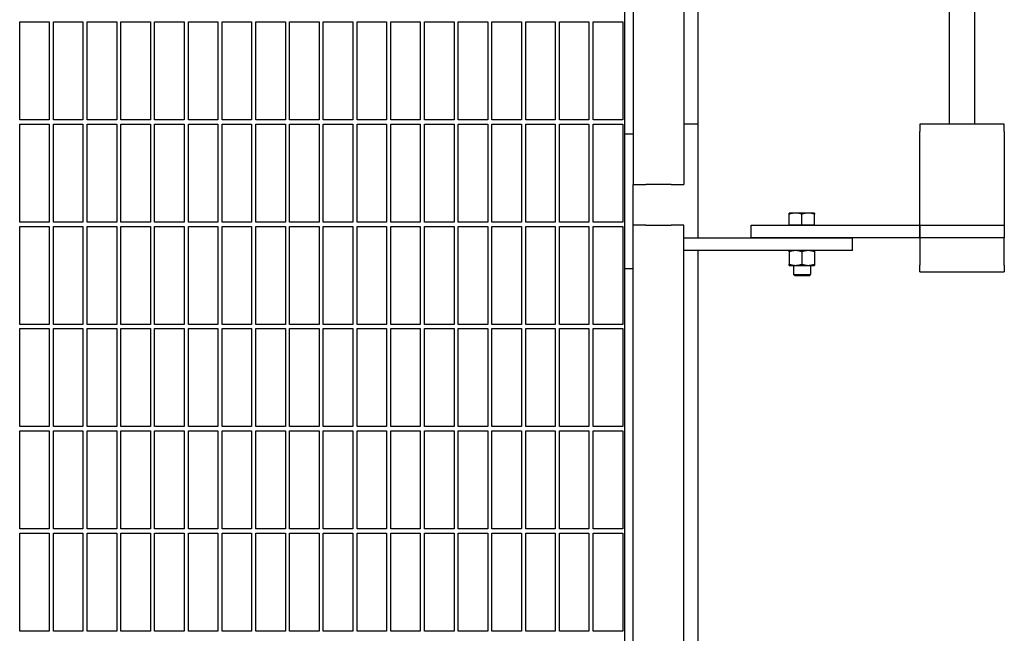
# Model space of a CAD drawing. Header units: inches. Extents: x 5 to 1128, y -85 to 748.
# Tile 673 of 693: x 763 to 792, y 625 to 643. Entities that reach past the tile are written whole.
import ezdxf

# ---------------------------------------------------------------- set-up
doc = ezdxf.new("R2010")
doc.units = ezdxf.units.IN
doc.header["$LTSCALE"] = 32
doc.header["$MEASUREMENT"] = 0
doc.layers.add('Visible (ANSI)', color=7, linetype='Continuous', lineweight=30)

msp = doc.modelspace()

# ---------------------------------------------------------------- linework, layer by layer
at = {"layer": 'Visible (ANSI)'}
for p, q in [((780.86063, 660.0653), (780.86063, 638.0653)), ((782.36063, 660.0653), (782.36063, 638.0653)), ((780.61063, 639.5653), (780.61063, 658.67553)), ((782.78063, 639.85978), (782.78063, 657.85978)), ((790.23563, 639.85978), (790.23563, 657.85978)), ((790.98563, 639.85978), (790.98563, 657.85978)), ((762.67313, 639.98478), (762.67313, 642.89103)), ((762.67313, 642.89103), (763.54813, 642.89103)), ((763.54813, 642.89103), (763.54813, 639.98478)), ((763.67313, 639.98478), (763.67313, 642.89103)), ((763.67313, 642.89103), (764.54813, 642.89103)), ((764.54813, 642.89103), (764.54813, 639.98478)), ((764.67313, 639.98478), (764.67313, 642.89103)), ((764.67313, 642.89103), (765.54813, 642.89103)), ((765.54813, 642.89103), (765.54813, 639.98478)), ((765.67313, 639.98478), (765.67313, 642.89103)), ((765.67313, 642.89103), (766.54813, 642.89103)), ((766.54813, 642.89103), (766.54813, 639.98478)), ((766.67313, 639.98478), (766.67313, 642.89103)), ((766.67313, 642.89103), (767.54813, 642.89103)), ((767.54813, 642.89103), (767.54813, 639.98478)), ((767.67313, 639.98478), (767.67313, 642.89103)), ((767.67313, 642.89103), (768.54813, 642.89103)), ((768.54813, 642.89103), (768.54813, 639.98478)), ((768.67313, 639.98478), (768.67313, 642.89103)), ((768.67313, 642.89103), (769.54813, 642.89103)), ((769.54813, 642.89103), (769.54813, 639.98478)), ((769.67313, 639.98478), (769.67313, 642.89103)), ((769.67313, 642.89103), (770.54813, 642.89103)), ((770.54813, 642.89103), (770.54813, 639.98478)), ((770.67313, 639.98478), (770.67313, 642.89103)), ((770.67313, 642.89103), (771.54813, 642.89103)), ((771.54813, 642.89103), (771.54813, 639.98478)), ((771.67313, 639.98478), (771.67313, 642.89103)), ((771.67313, 642.89103), (772.54813, 642.89103)), ((772.54813, 642.89103), (772.54813, 639.98478)), ((772.67313, 639.98478), (772.67313, 642.89103)), ((772.67313, 642.89103), (773.54813, 642.89103)), ((773.54813, 642.89103), (773.54813, 639.98478)), ((773.67313, 639.98478), (773.67313, 642.89103)), ((773.67313, 642.89103), (774.54813, 642.89103)), ((774.54813, 642.89103), (774.54813, 639.98478)), ((774.67313, 639.98478), (774.67313, 642.89103)), ((774.67313, 642.89103), (775.54813, 642.89103)), ((775.54813, 642.89103), (775.54813, 639.98478)), ((775.67313, 639.98478), (775.67313, 642.89103)), ((775.67313, 642.89103), (776.54813, 642.89103)), ((776.54813, 642.89103), (776.54813, 639.98478)), ((776.67313, 639.98478), (776.67313, 642.89103)), ((776.67313, 642.89103), (777.54813, 642.89103)), ((777.54813, 642.89103), (777.54813, 639.98478)), ((777.67313, 639.98478), (777.67313, 642.89103)), ((777.67313, 642.89103), (778.54813, 642.89103)), ((778.54813, 642.89103), (778.54813, 639.98478)), ((778.67313, 639.98478), (778.67313, 642.89103)), ((778.67313, 642.89103), (779.54813, 642.89103)), ((779.54813, 642.89103), (779.54813, 639.98478)), ((779.67313, 639.98478), (779.67313, 642.89103)), ((779.67313, 642.89103), (780.54813, 642.89103)), ((780.54813, 642.89103), (780.54813, 639.98478)), ((763.54813, 639.98478), (762.67313, 639.98478)), ((762.67313, 636.95353), (762.67313, 639.85978)), ((762.67313, 639.85978), (763.54813, 639.85978)), ((763.54813, 639.85978), (763.54813, 636.95353)), ((764.54813, 639.98478), (763.67313, 639.98478)), ((763.67313, 636.95353), (763.67313, 639.85978)), ((763.67313, 639.85978), (764.54813, 639.85978)), ((764.54813, 639.85978), (764.54813, 636.95353)), ((765.54813, 639.98478), (764.67313, 639.98478)), ((764.67313, 636.95353), (764.67313, 639.85978)), ((764.67313, 639.85978), (765.54813, 639.85978)), ((765.54813, 639.85978), (765.54813, 636.95353)), ((766.54813, 639.98478), (765.67313, 639.98478)), ((765.67313, 636.95353), (765.67313, 639.85978)), ((765.67313, 639.85978), (766.54813, 639.85978)), ((766.54813, 639.85978), (766.54813, 636.95353)), ((767.54813, 639.98478), (766.67313, 639.98478)), ((766.67313, 636.95353), (766.67313, 639.85978)), ((766.67313, 639.85978), (767.54813, 639.85978)), ((767.54813, 639.85978), (767.54813, 636.95353)), ((768.54813, 639.98478), (767.67313, 639.98478)), ((767.67313, 636.95353), (767.67313, 639.85978)), ((767.67313, 639.85978), (768.54813, 639.85978)), ((768.54813, 639.85978), (768.54813, 636.95353)), ((769.54813, 639.98478), (768.67313, 639.98478)), ((768.67313, 636.95353), (768.67313, 639.85978)), ((768.67313, 639.85978), (769.54813, 639.85978)), ((769.54813, 639.85978), (769.54813, 636.95353)), ((770.54813, 639.98478), (769.67313, 639.98478)), ((769.67313, 636.95353), (769.67313, 639.85978)), ((769.67313, 639.85978), (770.54813, 639.85978)), ((770.54813, 639.85978), (770.54813, 636.95353)), ((771.54813, 639.98478), (770.67313, 639.98478)), ((770.67313, 636.95353), (770.67313, 639.85978)), ((770.67313, 639.85978), (771.54813, 639.85978)), ((771.54813, 639.85978), (771.54813, 636.95353)), ((772.54813, 639.98478), (771.67313, 639.98478)), ((771.67313, 636.95353), (771.67313, 639.85978)), ((771.67313, 639.85978), (772.54813, 639.85978)), ((772.54813, 639.85978), (772.54813, 636.95353)), ((773.54813, 639.98478), (772.67313, 639.98478)), ((772.67313, 636.95353), (772.67313, 639.85978)), ((772.67313, 639.85978), (773.54813, 639.85978)), ((773.54813, 639.85978), (773.54813, 636.95353)), ((774.54813, 639.98478), (773.67313, 639.98478)), ((773.67313, 636.95353), (773.67313, 639.85978)), ((773.67313, 639.85978), (774.54813, 639.85978)), ((774.54813, 639.85978), (774.54813, 636.95353)), ((775.54813, 639.98478), (774.67313, 639.98478)), ((774.67313, 636.95353), (774.67313, 639.85978)), ((774.67313, 639.85978), (775.54813, 639.85978)), ((775.54813, 639.85978), (775.54813, 636.95353)), ((776.54813, 639.98478), (775.67313, 639.98478)), ((775.67313, 636.95353), (775.67313, 639.85978)), ((775.67313, 639.85978), (776.54813, 639.85978)), ((776.54813, 639.85978), (776.54813, 636.95353)), ((777.54813, 639.98478), (776.67313, 639.98478)), ((776.67313, 636.95353), (776.67313, 639.85978)), ((776.67313, 639.85978), (777.54813, 639.85978)), ((777.54813, 639.85978), (777.54813, 636.95353)), ((778.54813, 639.98478), (777.67313, 639.98478)), ((777.67313, 636.95353), (777.67313, 639.85978)), ((777.67313, 639.85978), (778.54813, 639.85978)), ((778.54813, 639.85978), (778.54813, 636.95353)), ((779.54813, 639.98478), (778.67313, 639.98478)), ((778.67313, 636.95353), (778.67313, 639.85978)), ((778.67313, 639.85978), (779.54813, 639.85978)), ((779.54813, 639.85978), (779.54813, 636.95353)), ((780.54813, 639.98478), (779.67313, 639.98478)), ((779.67313, 636.95353), (779.67313, 639.85978)), ((779.67313, 639.85978), (780.54813, 639.85978)), ((780.54813, 639.85978), (780.54813, 636.95353)), ((782.78063, 639.85978), (782.36063, 639.85978)), ((782.78063, 636.48478), (782.78063, 639.85978)), ((791.86063, 639.85978), (789.36063, 639.85978)), ((789.36063, 639.85978), (789.36063, 639.64011)), ((791.86063, 639.64011), (791.86063, 639.85978)), ((780.86063, 639.5653), (780.61063, 639.5653)), ((780.61063, 635.5653), (780.61063, 639.5653)), ((789.36063, 636.96961), (789.36063, 639.64011)), ((791.86063, 639.64011), (791.86063, 636.96961)), ((780.86063, 638.0653), (781.23563, 638.0653)), ((780.86063, 636.85978), (780.86063, 638.0653)), ((781.98563, 638.0653), (781.23563, 638.0653)), ((781.98563, 638.0653), (782.36063, 638.0653)), ((785.67313, 637.22378), (785.48563, 637.22378)), ((785.48563, 636.85978), (785.48563, 637.19029)), ((786.04813, 637.22378), (785.67313, 637.22378)), ((785.86063, 636.85978), (785.86063, 637.19029)), ((786.23563, 637.22378), (786.04813, 637.22378)), ((786.23563, 636.85978), (786.23563, 637.19029)), ((763.54813, 636.95353), (762.67313, 636.95353)), ((764.54813, 636.95353), (763.67313, 636.95353)), ((765.54813, 636.95353), (764.67313, 636.95353)), ((766.54813, 636.95353), (765.67313, 636.95353)), ((767.54813, 636.95353), (766.67313, 636.95353)), ((768.54813, 636.95353), (767.67313, 636.95353)), ((769.54813, 636.95353), (768.67313, 636.95353)), ((770.54813, 636.95353), (769.67313, 636.95353)), ((771.54813, 636.95353), (770.67313, 636.95353)), ((772.54813, 636.95353), (771.67313, 636.95353)), ((773.54813, 636.95353), (772.67313, 636.95353)), ((774.54813, 636.95353), (773.67313, 636.95353)), ((775.54813, 636.95353), (774.67313, 636.95353)), ((776.54813, 636.95353), (775.67313, 636.95353)), ((777.54813, 636.95353), (776.67313, 636.95353)), ((778.54813, 636.95353), (777.67313, 636.95353)), ((779.54813, 636.95353), (778.67313, 636.95353)), ((780.54813, 636.95353), (779.67313, 636.95353)), ((789.36063, 636.85978), (789.36063, 636.96961)), ((791.86063, 636.96961), (791.86063, 636.85978)), ((762.67313, 633.92228), (762.67313, 636.82853)), ((762.67313, 636.82853), (763.54813, 636.82853)), ((763.54813, 636.82853), (763.54813, 633.92228)), ((763.67313, 633.92228), (763.67313, 636.82853)), ((763.67313, 636.82853), (764.54813, 636.82853)), ((764.54813, 636.82853), (764.54813, 633.92228)), ((764.67313, 633.92228), (764.67313, 636.82853)), ((764.67313, 636.82853), (765.54813, 636.82853)), ((765.54813, 636.82853), (765.54813, 633.92228)), ((765.67313, 633.92228), (765.67313, 636.82853)), ((765.67313, 636.82853), (766.54813, 636.82853)), ((766.54813, 636.82853), (766.54813, 633.92228)), ((766.67313, 633.92228), (766.67313, 636.82853)), ((766.67313, 636.82853), (767.54813, 636.82853)), ((767.54813, 636.82853), (767.54813, 633.92228)), ((767.67313, 633.92228), (767.67313, 636.82853)), ((767.67313, 636.82853), (768.54813, 636.82853)), ((768.54813, 636.82853), (768.54813, 633.92228)), ((768.67313, 633.92228), (768.67313, 636.82853)), ((768.67313, 636.82853), (769.54813, 636.82853)), ((769.54813, 636.82853), (769.54813, 633.92228)), ((769.67313, 633.92228), (769.67313, 636.82853)), ((769.67313, 636.82853), (770.54813, 636.82853)), ((770.54813, 636.82853), (770.54813, 633.92228)), ((770.67313, 633.92228), (770.67313, 636.82853)), ((770.67313, 636.82853), (771.54813, 636.82853)), ((771.54813, 636.82853), (771.54813, 633.92228)), ((771.67313, 633.92228), (771.67313, 636.82853)), ((771.67313, 636.82853), (772.54813, 636.82853)), ((772.54813, 636.82853), (772.54813, 633.92228)), ((772.67313, 633.92228), (772.67313, 636.82853)), ((772.67313, 636.82853), (773.54813, 636.82853)), ((773.54813, 636.82853), (773.54813, 633.92228)), ((773.67313, 633.92228), (773.67313, 636.82853)), ((773.67313, 636.82853), (774.54813, 636.82853)), ((774.54813, 636.82853), (774.54813, 633.92228)), ((774.67313, 633.92228), (774.67313, 636.82853)), ((774.67313, 636.82853), (775.54813, 636.82853)), ((775.54813, 636.82853), (775.54813, 633.92228)), ((775.67313, 633.92228), (775.67313, 636.82853)), ((775.67313, 636.82853), (776.54813, 636.82853)), ((776.54813, 636.82853), (776.54813, 633.92228)), ((776.67313, 633.92228), (776.67313, 636.82853)), ((776.67313, 636.82853), (777.54813, 636.82853)), ((777.54813, 636.82853), (777.54813, 633.92228)), ((777.67313, 633.92228), (777.67313, 636.82853)), ((777.67313, 636.82853), (778.54813, 636.82853)), ((778.54813, 636.82853), (778.54813, 633.92228)), ((778.67313, 633.92228), (778.67313, 636.82853)), ((778.67313, 636.82853), (779.54813, 636.82853)), ((779.54813, 636.82853), (779.54813, 633.92228)), ((779.67313, 633.92228), (779.67313, 636.82853)), ((779.67313, 636.82853), (780.54813, 636.82853)), ((780.54813, 636.82853), (780.54813, 633.92228)), ((780.86063, 558.35978), (780.86063, 636.85978)), ((781.23563, 636.85978), (780.86063, 636.85978)), ((781.23563, 636.85978), (781.98563, 636.85978)), ((782.36063, 636.85978), (781.98563, 636.85978)), ((782.36063, 636.48478), (782.36063, 636.85978)), ((784.36063, 636.85978), (789.36063, 636.85978)), ((784.36063, 636.48478), (784.36063, 636.85978)), ((785.67313, 636.85978), (785.48563, 636.85978)), ((785.48563, 636.85978), (785.48563, 636.85978)), ((785.86063, 636.85978), (785.67313, 636.85978)), ((786.04813, 636.85978), (785.86063, 636.85978)), ((786.23563, 636.85978), (786.04813, 636.85978)), ((786.23563, 636.85978), (786.23563, 636.85978)), ((789.36063, 636.85978), (791.86063, 636.85978)), ((789.36063, 636.48478), (789.36063, 636.85978)), ((789.36063, 636.85978), (789.36063, 636.48478)), ((791.86063, 636.85978), (791.86063, 636.48478)), ((782.36063, 636.48478), (787.36063, 636.48478)), ((782.36063, 636.10978), (782.36063, 636.48478)), ((789.36063, 636.48478), (784.36063, 636.48478)), ((787.36063, 636.10978), (787.36063, 636.48478)), ((791.86063, 636.48478), (789.36063, 636.48478)), ((789.36063, 636.48478), (789.36063, 635.67478)), ((791.86063, 635.67478), (791.86063, 636.48478)), ((787.36063, 636.10978), (782.36063, 636.10978)), ((782.36063, 558.35978), (782.36063, 636.10978)), ((782.78063, 558.35978), (782.78063, 636.10978)), ((785.48563, 636.07629), (785.48563, 635.70527)), ((785.86063, 636.07629), (785.86063, 635.70527)), ((786.23563, 636.07629), (786.23563, 635.70527)), ((780.61063, 558.60978), (780.61063, 635.5653)), ((780.86063, 635.5653), (780.61063, 635.5653)), ((785.48563, 635.67178), (785.67313, 635.67178)), ((785.61063, 635.67178), (785.61063, 635.40555)), ((785.67313, 635.67178), (786.04813, 635.67178)), ((786.04813, 635.67178), (786.23563, 635.67178)), ((786.11063, 635.67178), (786.11063, 635.40555)), ((789.36063, 635.48478), (789.36063, 635.67478)), ((789.36063, 635.48478), (791.86063, 635.48478)), ((791.86063, 635.67478), (791.86063, 635.48478)), ((785.61063, 635.40555), (786.11063, 635.40555)), ((785.65782, 635.35978), (785.61063, 635.40555)), ((786.06344, 635.35978), (785.65782, 635.35978)), ((786.06344, 635.35978), (786.11063, 635.40555)), ((763.54813, 633.92228), (762.67313, 633.92228)), ((762.67313, 630.89103), (762.67313, 633.79728)), ((762.67313, 633.79728), (763.54813, 633.79728)), ((763.54813, 633.79728), (763.54813, 630.89103)), ((764.54813, 633.92228), (763.67313, 633.92228)), ((763.67313, 630.89103), (763.67313, 633.79728)), ((763.67313, 633.79728), (764.54813, 633.79728)), ((764.54813, 633.79728), (764.54813, 630.89103)), ((765.54813, 633.92228), (764.67313, 633.92228)), ((764.67313, 630.89103), (764.67313, 633.79728)), ((764.67313, 633.79728), (765.54813, 633.79728)), ((765.54813, 633.79728), (765.54813, 630.89103)), ((766.54813, 633.92228), (765.67313, 633.92228)), ((765.67313, 630.89103), (765.67313, 633.79728)), ((765.67313, 633.79728), (766.54813, 633.79728)), ((766.54813, 633.79728), (766.54813, 630.89103)), ((767.54813, 633.92228), (766.67313, 633.92228)), ((766.67313, 630.89103), (766.67313, 633.79728)), ((766.67313, 633.79728), (767.54813, 633.79728)), ((767.54813, 633.79728), (767.54813, 630.89103)), ((768.54813, 633.92228), (767.67313, 633.92228)), ((767.67313, 630.89103), (767.67313, 633.79728)), ((767.67313, 633.79728), (768.54813, 633.79728)), ((768.54813, 633.79728), (768.54813, 630.89103)), ((769.54813, 633.92228), (768.67313, 633.92228)), ((768.67313, 630.89103), (768.67313, 633.79728)), ((768.67313, 633.79728), (769.54813, 633.79728)), ((769.54813, 633.79728), (769.54813, 630.89103)), ((770.54813, 633.92228), (769.67313, 633.92228)), ((769.67313, 630.89103), (769.67313, 633.79728)), ((769.67313, 633.79728), (770.54813, 633.79728)), ((770.54813, 633.79728), (770.54813, 630.89103)), ((771.54813, 633.92228), (770.67313, 633.92228)), ((770.67313, 630.89103), (770.67313, 633.79728)), ((770.67313, 633.79728), (771.54813, 633.79728)), ((771.54813, 633.79728), (771.54813, 630.89103)), ((772.54813, 633.92228), (771.67313, 633.92228)), ((771.67313, 630.89103), (771.67313, 633.79728)), ((771.67313, 633.79728), (772.54813, 633.79728)), ((772.54813, 633.79728), (772.54813, 630.89103)), ((773.54813, 633.92228), (772.67313, 633.92228)), ((772.67313, 630.89103), (772.67313, 633.79728)), ((772.67313, 633.79728), (773.54813, 633.79728)), ((773.54813, 633.79728), (773.54813, 630.89103)), ((774.54813, 633.92228), (773.67313, 633.92228)), ((773.67313, 630.89103), (773.67313, 633.79728)), ((773.67313, 633.79728), (774.54813, 633.79728)), ((774.54813, 633.79728), (774.54813, 630.89103)), ((775.54813, 633.92228), (774.67313, 633.92228)), ((774.67313, 630.89103), (774.67313, 633.79728)), ((774.67313, 633.79728), (775.54813, 633.79728)), ((775.54813, 633.79728), (775.54813, 630.89103)), ((776.54813, 633.92228), (775.67313, 633.92228)), ((775.67313, 630.89103), (775.67313, 633.79728)), ((775.67313, 633.79728), (776.54813, 633.79728)), ((776.54813, 633.79728), (776.54813, 630.89103)), ((777.54813, 633.92228), (776.67313, 633.92228)), ((776.67313, 630.89103), (776.67313, 633.79728)), ((776.67313, 633.79728), (777.54813, 633.79728)), ((777.54813, 633.79728), (777.54813, 630.89103)), ((778.54813, 633.92228), (777.67313, 633.92228)), ((777.67313, 630.89103), (777.67313, 633.79728)), ((777.67313, 633.79728), (778.54813, 633.79728)), ((778.54813, 633.79728), (778.54813, 630.89103)), ((779.54813, 633.92228), (778.67313, 633.92228)), ((778.67313, 630.89103), (778.67313, 633.79728)), ((778.67313, 633.79728), (779.54813, 633.79728)), ((779.54813, 633.79728), (779.54813, 630.89103)), ((780.54813, 633.92228), (779.67313, 633.92228)), ((779.67313, 630.89103), (779.67313, 633.79728)), ((779.67313, 633.79728), (780.54813, 633.79728)), ((780.54813, 633.79728), (780.54813, 630.89103)), ((763.54813, 630.89103), (762.67313, 630.89103)), ((762.67313, 627.85978), (762.67313, 630.76603)), ((762.67313, 630.76603), (763.54813, 630.76603)), ((763.54813, 630.76603), (763.54813, 627.85978)), ((764.54813, 630.89103), (763.67313, 630.89103)), ((763.67313, 627.85978), (763.67313, 630.76603)), ((763.67313, 630.76603), (764.54813, 630.76603)), ((764.54813, 630.76603), (764.54813, 627.85978)), ((765.54813, 630.89103), (764.67313, 630.89103)), ((764.67313, 627.85978), (764.67313, 630.76603)), ((764.67313, 630.76603), (765.54813, 630.76603)), ((765.54813, 630.76603), (765.54813, 627.85978)), ((766.54813, 630.89103), (765.67313, 630.89103)), ((765.67313, 627.85978), (765.67313, 630.76603)), ((765.67313, 630.76603), (766.54813, 630.76603)), ((766.54813, 630.76603), (766.54813, 627.85978)), ((767.54813, 630.89103), (766.67313, 630.89103)), ((766.67313, 627.85978), (766.67313, 630.76603)), ((766.67313, 630.76603), (767.54813, 630.76603)), ((767.54813, 630.76603), (767.54813, 627.85978)), ((768.54813, 630.89103), (767.67313, 630.89103)), ((767.67313, 627.85978), (767.67313, 630.76603)), ((767.67313, 630.76603), (768.54813, 630.76603)), ((768.54813, 630.76603), (768.54813, 627.85978)), ((769.54813, 630.89103), (768.67313, 630.89103)), ((768.67313, 627.85978), (768.67313, 630.76603)), ((768.67313, 630.76603), (769.54813, 630.76603)), ((769.54813, 630.76603), (769.54813, 627.85978)), ((770.54813, 630.89103), (769.67313, 630.89103)), ((769.67313, 627.85978), (769.67313, 630.76603)), ((769.67313, 630.76603), (770.54813, 630.76603)), ((770.54813, 630.76603), (770.54813, 627.85978)), ((771.54813, 630.89103), (770.67313, 630.89103)), ((770.67313, 627.85978), (770.67313, 630.76603)), ((770.67313, 630.76603), (771.54813, 630.76603)), ((771.54813, 630.76603), (771.54813, 627.85978)), ((772.54813, 630.89103), (771.67313, 630.89103)), ((771.67313, 627.85978), (771.67313, 630.76603)), ((771.67313, 630.76603), (772.54813, 630.76603)), ((772.54813, 630.76603), (772.54813, 627.85978)), ((773.54813, 630.89103), (772.67313, 630.89103)), ((772.67313, 627.85978), (772.67313, 630.76603)), ((772.67313, 630.76603), (773.54813, 630.76603)), ((773.54813, 630.76603), (773.54813, 627.85978)), ((774.54813, 630.89103), (773.67313, 630.89103)), ((773.67313, 627.85978), (773.67313, 630.76603)), ((773.67313, 630.76603), (774.54813, 630.76603)), ((774.54813, 630.76603), (774.54813, 627.85978)), ((775.54813, 630.89103), (774.67313, 630.89103)), ((774.67313, 627.85978), (774.67313, 630.76603)), ((774.67313, 630.76603), (775.54813, 630.76603)), ((775.54813, 630.76603), (775.54813, 627.85978)), ((776.54813, 630.89103), (775.67313, 630.89103)), ((775.67313, 627.85978), (775.67313, 630.76603)), ((775.67313, 630.76603), (776.54813, 630.76603)), ((776.54813, 630.76603), (776.54813, 627.85978)), ((777.54813, 630.89103), (776.67313, 630.89103)), ((776.67313, 627.85978), (776.67313, 630.76603)), ((776.67313, 630.76603), (777.54813, 630.76603)), ((777.54813, 630.76603), (777.54813, 627.85978)), ((778.54813, 630.89103), (777.67313, 630.89103)), ((777.67313, 627.85978), (777.67313, 630.76603)), ((777.67313, 630.76603), (778.54813, 630.76603)), ((778.54813, 630.76603), (778.54813, 627.85978)), ((779.54813, 630.89103), (778.67313, 630.89103)), ((778.67313, 627.85978), (778.67313, 630.76603)), ((778.67313, 630.76603), (779.54813, 630.76603)), ((779.54813, 630.76603), (779.54813, 627.85978)), ((780.54813, 630.89103), (779.67313, 630.89103)), ((779.67313, 627.85978), (779.67313, 630.76603)), ((779.67313, 630.76603), (780.54813, 630.76603)), ((780.54813, 630.76603), (780.54813, 627.85978)), ((763.54813, 627.85978), (762.67313, 627.85978)), ((764.54813, 627.85978), (763.67313, 627.85978)), ((765.54813, 627.85978), (764.67313, 627.85978)), ((766.54813, 627.85978), (765.67313, 627.85978)), ((767.54813, 627.85978), (766.67313, 627.85978)), ((768.54813, 627.85978), (767.67313, 627.85978)), ((769.54813, 627.85978), (768.67313, 627.85978)), ((770.54813, 627.85978), (769.67313, 627.85978)), ((771.54813, 627.85978), (770.67313, 627.85978)), ((772.54813, 627.85978), (771.67313, 627.85978)), ((773.54813, 627.85978), (772.67313, 627.85978)), ((774.54813, 627.85978), (773.67313, 627.85978)), ((775.54813, 627.85978), (774.67313, 627.85978)), ((776.54813, 627.85978), (775.67313, 627.85978)), ((777.54813, 627.85978), (776.67313, 627.85978)), ((778.54813, 627.85978), (777.67313, 627.85978)), ((779.54813, 627.85978), (778.67313, 627.85978)), ((780.54813, 627.85978), (779.67313, 627.85978)), ((762.67313, 624.82853), (762.67313, 627.73478)), ((762.67313, 627.73478), (763.54813, 627.73478)), ((763.54813, 627.73478), (763.54813, 624.82853)), ((763.67313, 624.82853), (763.67313, 627.73478)), ((763.67313, 627.73478), (764.54813, 627.73478)), ((764.54813, 627.73478), (764.54813, 624.82853)), ((764.67313, 624.82853), (764.67313, 627.73478)), ((764.67313, 627.73478), (765.54813, 627.73478)), ((765.54813, 627.73478), (765.54813, 624.82853)), ((765.67313, 624.82853), (765.67313, 627.73478)), ((765.67313, 627.73478), (766.54813, 627.73478)), ((766.54813, 627.73478), (766.54813, 624.82853)), ((766.67313, 624.82853), (766.67313, 627.73478)), ((766.67313, 627.73478), (767.54813, 627.73478)), ((767.54813, 627.73478), (767.54813, 624.82853)), ((767.67313, 624.82853), (767.67313, 627.73478)), ((767.67313, 627.73478), (768.54813, 627.73478)), ((768.54813, 627.73478), (768.54813, 624.82853)), ((768.67313, 624.82853), (768.67313, 627.73478)), ((768.67313, 627.73478), (769.54813, 627.73478)), ((769.54813, 627.73478), (769.54813, 624.82853)), ((769.67313, 624.82853), (769.67313, 627.73478)), ((769.67313, 627.73478), (770.54813, 627.73478)), ((770.54813, 627.73478), (770.54813, 624.82853)), ((770.67313, 624.82853), (770.67313, 627.73478)), ((770.67313, 627.73478), (771.54813, 627.73478)), ((771.54813, 627.73478), (771.54813, 624.82853)), ((771.67313, 624.82853), (771.67313, 627.73478)), ((771.67313, 627.73478), (772.54813, 627.73478)), ((772.54813, 627.73478), (772.54813, 624.82853)), ((772.67313, 624.82853), (772.67313, 627.73478)), ((772.67313, 627.73478), (773.54813, 627.73478)), ((773.54813, 627.73478), (773.54813, 624.82853)), ((773.67313, 624.82853), (773.67313, 627.73478)), ((773.67313, 627.73478), (774.54813, 627.73478)), ((774.54813, 627.73478), (774.54813, 624.82853)), ((774.67313, 624.82853), (774.67313, 627.73478)), ((774.67313, 627.73478), (775.54813, 627.73478)), ((775.54813, 627.73478), (775.54813, 624.82853)), ((775.67313, 624.82853), (775.67313, 627.73478)), ((775.67313, 627.73478), (776.54813, 627.73478)), ((776.54813, 627.73478), (776.54813, 624.82853)), ((776.67313, 624.82853), (776.67313, 627.73478)), ((776.67313, 627.73478), (777.54813, 627.73478)), ((777.54813, 627.73478), (777.54813, 624.82853)), ((777.67313, 624.82853), (777.67313, 627.73478)), ((777.67313, 627.73478), (778.54813, 627.73478)), ((778.54813, 627.73478), (778.54813, 624.82853)), ((778.67313, 624.82853), (778.67313, 627.73478)), ((778.67313, 627.73478), (779.54813, 627.73478)), ((779.54813, 627.73478), (779.54813, 624.82853)), ((779.67313, 624.82853), (779.67313, 627.73478)), ((779.67313, 627.73478), (780.54813, 627.73478)), ((780.54813, 627.73478), (780.54813, 624.82853)), ((763.54813, 624.82853), (762.67313, 624.82853)), ((764.54813, 624.82853), (763.67313, 624.82853)), ((765.54813, 624.82853), (764.67313, 624.82853)), ((766.54813, 624.82853), (765.67313, 624.82853)), ((767.54813, 624.82853), (766.67313, 624.82853)), ((768.54813, 624.82853), (767.67313, 624.82853)), ((769.54813, 624.82853), (768.67313, 624.82853)), ((770.54813, 624.82853), (769.67313, 624.82853)), ((771.54813, 624.82853), (770.67313, 624.82853)), ((772.54813, 624.82853), (771.67313, 624.82853)), ((773.54813, 624.82853), (772.67313, 624.82853)), ((774.54813, 624.82853), (773.67313, 624.82853)), ((775.54813, 624.82853), (774.67313, 624.82853)), ((776.54813, 624.82853), (775.67313, 624.82853)), ((777.54813, 624.82853), (776.67313, 624.82853)), ((778.54813, 624.82853), (777.67313, 624.82853)), ((779.54813, 624.82853), (778.67313, 624.82853)), ((780.54813, 624.82853), (779.67313, 624.82853))]:
    msp.add_line(p, q, dxfattribs=at)
for points in [[(785.48563, 637.19029), (785.48563, 637.22378), (785.48563, 637.22378)], [(785.67313, 637.22378), (785.58611, 637.22378), (785.48563, 637.19029)], [(785.86063, 637.19029), (785.76015, 637.22378), (785.67313, 637.22378)], [(786.04813, 637.22378), (785.96111, 637.22378), (785.86063, 637.19029)], [(786.23563, 637.19029), (786.13515, 637.22378), (786.04813, 637.22378)], [(786.23563, 637.22378), (786.23563, 637.22378), (786.23563, 637.19029)], [(785.48563, 636.07629), (785.48563, 636.10978), (785.48563, 636.10978)], [(785.67313, 636.10978), (785.58611, 636.10978), (785.48563, 636.07629)], [(785.86063, 636.07629), (785.76015, 636.10978), (785.67313, 636.10978)], [(786.04813, 636.10978), (785.96111, 636.10978), (785.86063, 636.07629)], [(786.23563, 636.07629), (786.13515, 636.10978), (786.04813, 636.10978)], [(786.23563, 636.10978), (786.23563, 636.10978), (786.23563, 636.07629)], [(785.48563, 635.70527), (785.58611, 635.67178), (785.67313, 635.67178)], [(785.48563, 635.67178), (785.48563, 635.67178), (785.48563, 635.70527)], [(785.67313, 635.67178), (785.76015, 635.67178), (785.86063, 635.70527)], [(785.86063, 635.70527), (785.96111, 635.67178), (786.04813, 635.67178)], [(786.04813, 635.67178), (786.13515, 635.67178), (786.23563, 635.70527)], [(786.23563, 635.70527), (786.23563, 635.67178), (786.23563, 635.67178)]]:
    msp.add_rational_spline(points, [1, 1.0379548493, 1], degree=2, dxfattribs=at)

doc.saveas('drawing.dxf')
